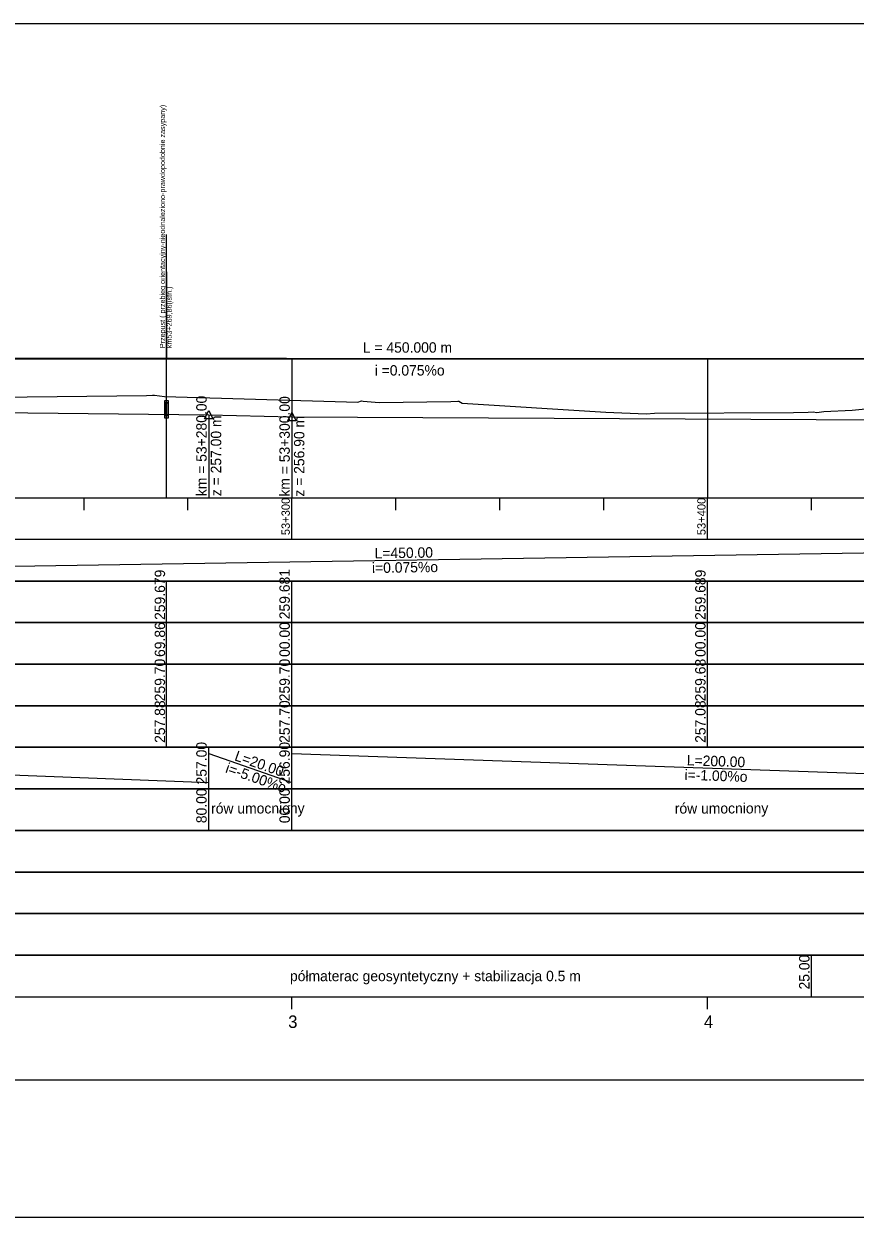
# Model space of a CAD drawing. Extents: x 6445630 to 6518227, y 5499240 to 5511716.
# Drawn here: x 6452466.7 to 6452666.7, y 5508418.3 to 5508705.3 of the extents above; entities that cross this region are included whole.
import ezdxf

# ---------------------------------------------------------------- set-up
doc = ezdxf.new("R2010")
doc.units = 0
for name, color, linetype in [('TOR_PROF-obiekty+opisy', 7, 'Continuous'), ('TOR_PROF-opisy pomocnicze', 7, 'Continuous'), ('TOR_PROF-rowy otwarte', 7, 'Continuous'), ('TOR_PROF-tabelka-geometria T1', 7, 'Continuous'), ('TOR_PROF-tabelka-kilometracja', 7, 'Continuous'), ('TOR_PROF-tabelka-odleglosci T1', 7, 'Continuous'), ('TOR_PROF-tabelka-pochylenia proj T1', 7, 'Continuous'), ('TOR_PROF-tabelka-rodzaj rowu T1', 7, 'Continuous'), ('TOR_PROF-tabelka-rowyT1', 7, 'Continuous'), ('TOR_PROF-tabelka-rurociagi T1', 7, 'Continuous'), ('TOR_PROF-tabelka-rzedne istn T1', 7, 'Continuous'), ('TOR_PROF-tabelka-rzedne proj T1', 7, 'Continuous'), ('TOR_PROF-tabelka-teren istniejacy T1', 7, 'Continuous'), ('TOR_PROF-tabelka-warstwa ochronna T1', 7, 'Continuous'), ('TOR_PROF-tor istniejacy T2', 7, 'Continuous'), ('TOR_PROF-tor projektowany', 7, 'Continuous'), ('TOR_PROF-uklad odniesienia', 7, 'Continuous'), ('TOR_PROF-warstwa ochronna', 7, 'Continuous'), ('TOR_RAMKI-dodatkowe3', 7, 'Continuous'), ('TOR_RAMKI-MASKA WYCIECIA', 7, 'Continuous')]:
    doc.layers.add(name, color=color, linetype=linetype)

msp = doc.modelspace()

# ---------------------------------------------------------------- linework, layer by layer
at = {"layer": 'TOR_PROF-obiekty+opisy'}
for p, q in [((6452501.07, 5508591.29), (6452501.07, 5508654.66)), ((6452501.07, 5508645.68), (6452501.07, 5508624.69)), ((6452501.07, 5508645.66), (6452501.07, 5508624.66)), ((6452501.07, 5508645.66), (6452501.07, 5508624.66)), ((6452501.07, 5508645.66), (6452501.07, 5508624.66)), ((6452501.07, 5508645.66), (6452501.07, 5508624.61)), ((6452501.07, 5508645.66), (6452501.07, 5508624.68))]:
    msp.add_line(p, q, dxfattribs=at)
for points in [[(6452501.53, 5508614.65), (6452500.61, 5508614.65), (6452500.61, 5508610.57), (6452501.53, 5508610.57)], [(6452501.45, 5508614.11), (6452500.7, 5508614.11), (6452500.7, 5508611.11), (6452501.45, 5508611.11)]]:
    msp.add_lwpolyline(points, close=True, dxfattribs=at)
for points in [[(6452501.53, 5508610.57), (6452501.53, 5508614.65), (6452500.61, 5508614.65), (6452500.61, 5508610.57), (6452501.53, 5508610.57)], [(6452501.45, 5508611.11), (6452500.7, 5508611.11), (6452500.7, 5508614.11), (6452501.45, 5508614.11), (6452501.45, 5508611.11)]]:
    msp.add_lwpolyline(points, dxfattribs=at)
at = {"layer": 'TOR_PROF-opisy pomocnicze'}
for p, q in [((6452511.21, 5508611.29), (6452511.21, 5508591.29)), ((6452531.21, 5508610.79), (6452531.21, 5508591.29))]:
    msp.add_line(p, q, dxfattribs=at)
for points in [[(6452511.21, 5508612.29), (6452512.21, 5508610.29), (6452510.21, 5508610.29)], [(6452531.21, 5508611.79), (6452532.21, 5508609.79), (6452530.21, 5508609.79)]]:
    msp.add_lwpolyline(points, close=True, dxfattribs=at)
at = {"layer": 'TOR_PROF-rowy otwarte'}
for p, q in [((6452331.21, 5508613.09), (6452511.21, 5508611.29)), ((6452511.21, 5508611.29), (6452531.21, 5508610.79)), ((6452531.21, 5508610.79), (6452731.21, 5508609.79))]:
    msp.add_line(p, q, dxfattribs=at)
at = {"layer": 'TOR_PROF-tabelka-geometria T1'}
for points in [[(6452331.21, 5508451.29), (6453331.21, 5508451.29), (6453331.21, 5508448.62), (6453416.22, 5508448.62), (6453416.22, 5508451.29), (6453496.22, 5508451.29), (6453496.22, 5508453.96), (6453581.21, 5508453.96), (6453581.21, 5508451.29), (6457347.56, 5508451.29), (6457347.56, 5508448.62), (6457429.11, 5508448.62), (6457429.11, 5508451.29), (6457509.11, 5508451.29), (6457509.11, 5508453.96), (6457590.67, 5508453.96), (6457590.67, 5508451.29), (6459780.93, 5508451.29)], [(6452331.21, 5508451.29), (6462731.21, 5508451.29)]]:
    msp.add_lwpolyline(points, dxfattribs=at)
at = {"layer": 'TOR_PROF-tabelka-kilometracja'}
for points in [[(6452531.21, 5508468.29), (6452531.21, 5508471.29)], [(6452631.21, 5508468.29), (6452631.21, 5508471.29)]]:
    msp.add_lwpolyline(points, dxfattribs=at)
at = {"layer": 'TOR_PROF-tabelka-odleglosci T1'}
msp.add_lwpolyline([(6452331.21, 5508551.29), (6462731.21, 5508551.29), (6462731.21, 5508561.29), (6452331.21, 5508561.29)], close=True, dxfattribs=at)
for points in [[(6452501.07, 5508551.29), (6452501.07, 5508561.29)], [(6452531.21, 5508551.29), (6452531.21, 5508561.29)], [(6452631.21, 5508551.29), (6452631.21, 5508561.29)]]:
    msp.add_lwpolyline(points, dxfattribs=at)
at = {"layer": 'TOR_PROF-tabelka-pochylenia proj T1'}
msp.add_lwpolyline([(6452331.21, 5508571.29), (6462731.21, 5508571.29), (6462731.21, 5508581.29), (6452331.21, 5508581.29)], close=True, dxfattribs=at)
msp.add_lwpolyline([(6452331.21, 5508572.79), (6452781.21, 5508579.79)], dxfattribs=at)
at = {"layer": 'TOR_PROF-tabelka-rodzaj rowu T1'}
for points in [[(6452331.21, 5508511.29), (6462731.21, 5508511.29), (6462731.21, 5508521.29), (6452331.21, 5508521.29)], [(6452331.21, 5508511.29), (6462731.21, 5508511.29), (6462731.21, 5508521.29), (6452331.21, 5508521.29)], [(6452331.21, 5508491.29), (6462731.21, 5508491.29), (6462731.21, 5508501.29), (6452331.21, 5508501.29)]]:
    msp.add_lwpolyline(points, close=True, dxfattribs=at)
for points in [[(6452511.21, 5508511.29), (6452511.21, 5508521.29)], [(6452531.21, 5508511.29), (6452531.21, 5508521.29)]]:
    msp.add_lwpolyline(points, dxfattribs=at)
at = {"layer": 'TOR_PROF-tabelka-rowyT1'}
msp.add_lwpolyline([(6452331.21, 5508521.29), (6462731.21, 5508521.29), (6462731.21, 5508531.29), (6452331.21, 5508531.29)], close=True, dxfattribs=at)
msp.add_lwpolyline([(6452331.21, 5508521.29), (6462731.21, 5508521.29), (6462731.21, 5508531.29), (6452331.21, 5508531.29)], close=True, dxfattribs=at)
msp.add_lwpolyline([(6452331.21, 5508521.29), (6462731.21, 5508521.29), (6462731.21, 5508531.29), (6452331.21, 5508531.29)], close=True, dxfattribs=at)
for points in [[(6452331.21, 5508529.79), (6452511.21, 5508522.79)], [(6452511.21, 5508521.29), (6452511.21, 5508531.29)], [(6452511.21, 5508529.79), (6452531.21, 5508522.79)], [(6452531.21, 5508521.29), (6452531.21, 5508531.29)], [(6452531.21, 5508529.79), (6452731.21, 5508522.79)]]:
    msp.add_lwpolyline(points, dxfattribs=at)
at = {"layer": 'TOR_PROF-tabelka-rurociagi T1'}
msp.add_lwpolyline([(6452331.21, 5508501.29), (6462731.21, 5508501.29), (6462731.21, 5508511.29), (6452331.21, 5508511.29)], close=True, dxfattribs=at)
at = {"layer": 'TOR_PROF-tabelka-rzedne istn T1'}
msp.add_lwpolyline([(6452331.21, 5508541.29), (6462731.21, 5508541.29), (6462731.21, 5508551.29), (6452331.21, 5508551.29)], close=True, dxfattribs=at)
for points in [[(6452501.07, 5508541.29), (6452501.07, 5508551.29)], [(6452531.21, 5508541.29), (6452531.21, 5508551.29)], [(6452631.21, 5508541.29), (6452631.21, 5508551.29)], [(6452501.07, 5508531.29), (6452501.07, 5508541.29)], [(6452531.21, 5508531.29), (6452531.21, 5508541.29)], [(6452531.21, 5508531.29), (6452531.21, 5508541.29)], [(6452531.21, 5508531.29), (6452531.21, 5508541.29)], [(6452531.21, 5508531.29), (6452531.21, 5508541.29)], [(6452631.21, 5508531.29), (6452631.21, 5508541.29)], [(6452631.21, 5508531.29), (6452631.21, 5508541.29)], [(6452631.21, 5508531.29), (6452631.21, 5508541.29)], [(6452631.21, 5508531.29), (6452631.21, 5508541.29)]]:
    msp.add_lwpolyline(points, dxfattribs=at)
at = {"layer": 'TOR_PROF-tabelka-rzedne proj T1'}
msp.add_lwpolyline([(6452331.21, 5508561.29), (6462731.21, 5508561.29), (6462731.21, 5508571.29), (6452331.21, 5508571.29)], close=True, dxfattribs=at)
for points in [[(6452501.07, 5508561.29), (6452501.07, 5508571.29)], [(6452531.21, 5508561.29), (6452531.21, 5508571.29)], [(6452631.21, 5508561.29), (6452631.21, 5508571.29)]]:
    msp.add_lwpolyline(points, dxfattribs=at)
at = {"layer": 'TOR_PROF-tabelka-teren istniejacy T1'}
msp.add_lwpolyline([(6452331.21, 5508531.29), (6462731.21, 5508531.29), (6462731.21, 5508541.29), (6452331.21, 5508541.29)], close=True, dxfattribs=at)
msp.add_lwpolyline([(6452331.21, 5508531.29), (6462731.21, 5508531.29), (6462731.21, 5508541.29), (6452331.21, 5508541.29)], close=True, dxfattribs=at)
msp.add_lwpolyline([(6452331.21, 5508531.29), (6462731.21, 5508531.29), (6462731.21, 5508541.29), (6452331.21, 5508541.29)], close=True, dxfattribs=at)
msp.add_lwpolyline([(6452331.21, 5508531.29), (6462731.21, 5508531.29), (6462731.21, 5508541.29), (6452331.21, 5508541.29)], close=True, dxfattribs=at)
at = {"layer": 'TOR_PROF-tabelka-warstwa ochronna T1'}
msp.add_lwpolyline([(6452331.21, 5508481.29), (6462731.21, 5508481.29), (6462731.21, 5508491.29), (6452331.21, 5508491.29)], close=True, dxfattribs=at)
at = {"layer": 'TOR_PROF-tor istniejacy T2'}
msp.add_lwpolyline([(6452681.99, 5508624.74), (6452629.4, 5508624.69), (6452580.69, 5508624.74), (6452529.95, 5508624.79), (6452479.93, 5508624.79), (6452430.67, 5508624.84), (6452382.35, 5508624.94), (6452331.21, 5508624.84)], dxfattribs=at)
at = {"layer": 'TOR_PROF-tor projektowany'}
msp.add_line((6452331.21, 5508624.62), (6452781.21, 5508624.79), dxfattribs=at)
msp.add_line((6452331.21, 5508624.62), (6452781.21, 5508624.79), dxfattribs=at)
for points in [[(6452531.21, 5508624.7), (6452531.21, 5508596.29), (6452531.21, 5508591.29), (6452531.21, 5508591.29)], [(6452531.21, 5508624.7), (6452531.21, 5508596.29), (6452531.21, 5508591.29), (6452531.21, 5508591.29)], [(6452631.21, 5508624.73), (6452631.21, 5508596.29), (6452631.21, 5508591.29), (6452631.21, 5508591.29)], [(6452631.21, 5508624.73), (6452631.21, 5508596.29), (6452631.21, 5508591.29), (6452631.21, 5508591.29)]]:
    msp.add_lwpolyline(points, dxfattribs=at)
at = {"layer": 'TOR_PROF-uklad odniesienia'}
for p, q in [((6452331.21, 5508591.29), (6462731.21, 5508591.29)), ((6452331.21, 5508591.29), (6462731.21, 5508591.29)), ((6452481.21, 5508588.29), (6452481.21, 5508591.29)), ((6452481.21, 5508588.29), (6452481.21, 5508591.29)), ((6452506.21, 5508588.29), (6452506.21, 5508591.29)), ((6452506.21, 5508588.29), (6452506.21, 5508591.29)), ((6452531.21, 5508581.29), (6452531.21, 5508591.29)), ((6452531.21, 5508581.29), (6452531.21, 5508591.29)), ((6452556.21, 5508588.29), (6452556.21, 5508591.29)), ((6452556.21, 5508588.29), (6452556.21, 5508591.29)), ((6452581.21, 5508588.29), (6452581.21, 5508591.29)), ((6452581.21, 5508588.29), (6452581.21, 5508591.29)), ((6452606.21, 5508588.29), (6452606.21, 5508591.29)), ((6452606.21, 5508588.29), (6452606.21, 5508591.29)), ((6452631.21, 5508581.29), (6452631.21, 5508591.29)), ((6452631.21, 5508581.29), (6452631.21, 5508591.29)), ((6452656.21, 5508588.29), (6452656.21, 5508591.29)), ((6452656.21, 5508588.29), (6452656.21, 5508591.29))]:
    msp.add_line(p, q, dxfattribs=at)
at = {"layer": 'TOR_PROF-warstwa ochronna'}
msp.add_lwpolyline([(6452331.21, 5508471.29), (6462731.21, 5508471.29), (6462731.21, 5508481.29), (6452331.21, 5508481.29)], close=True, dxfattribs=at)
msp.add_lwpolyline([(6452656.21, 5508471.29), (6452656.21, 5508481.29)], dxfattribs=at)
at = {"layer": 'TOR_RAMKI-dodatkowe3'}
for p, q in [((6452459.91, 5508615.46), (6452496.26, 5508615.93)), ((6452496.26, 5508615.93), (6452497.67, 5508615.99)), ((6452497.67, 5508615.99), (6452498.14, 5508616.01)), ((6452498.14, 5508616.01), (6452500.59, 5508615.69)), ((6452500.59, 5508615.69), (6452547.08, 5508614.33)), ((6452666, 5508612.38), (6452701.13, 5508615.95)), ((6452547.08, 5508614.33), (6452547.97, 5508614.59)), ((6452547.97, 5508614.59), (6452548.37, 5508614.54)), ((6452548.37, 5508614.54), (6452552.17, 5508614.2)), ((6452552.17, 5508614.2), (6452569.43, 5508614.44)), ((6452569.43, 5508614.44), (6452571.13, 5508614.58)), ((6452571.13, 5508614.58), (6452571.36, 5508614.54)), ((6452571.36, 5508614.54), (6452572.19, 5508614.08)), ((6452572.19, 5508614.08), (6452606.71, 5508611.91)), ((6452657.46, 5508611.81), (6452659.13, 5508612.07)), ((6452659.13, 5508612.07), (6452666, 5508612.38)), ((6452606.71, 5508611.91), (6452616.4, 5508611.48)), ((6452616.4, 5508611.48), (6452618.4, 5508611.63)), ((6452618.4, 5508611.63), (6452651.89, 5508611.8)), ((6452651.89, 5508611.8), (6452655.41, 5508611.93)), ((6452655.41, 5508611.93), (6452656.63, 5508611.97)), ((6452656.63, 5508611.97), (6452657.46, 5508611.81))]:
    msp.add_line(p, q, dxfattribs=at)
at = {"layer": 'TOR_RAMKI-MASKA WYCIECIA'}
msp.add_lwpolyline([(6452266.8, 5508418.29), (6454296.8, 5508418.29), (6454296.8, 5508705.29), (6452266.8, 5508705.29)], close=True, dxfattribs=at)

# ---------------------------------------------------------------- texts
at = {"layer": 'TOR_PROF-obiekty+opisy'}
for s, p in [('                Przepust ( przebieg orientacyjny-nieodnaleziono-prawdopodobnie zasypany)', (6452500.7, 5508619.62)), ('                km53+269,86(istn.)', (6452502.32, 5508619.62))]:
    msp.add_text(s, height=1.25, rotation=90, dxfattribs=at).set_placement(p)
at = {"layer": 'TOR_PROF-opisy pomocnicze'}
for s, rotation, p in [('L = 450.000 m', 0.0215, (6452548.27, 5508626.2)), ('L = 450.000 m', 0.0215, (6452548.27, 5508626.2)), ('  i =0.075%o', 0.0215, (6452549.27, 5508620.7)), ('  i =0.075%o', 0.0215, (6452549.27, 5508620.7)), ('km = 53+280.00', 90, (6452510.71, 5508591.69)), ('km = 53+300.00', 90, (6452530.71, 5508591.58)), ('z = 257.00 m', 90, (6452514.21, 5508591.69)), ('z = 256.90 m', 90, (6452534.21, 5508591.58))]:
    msp.add_text(s, height=2.5, rotation=rotation, dxfattribs=at).set_placement(p)
at = {"layer": 'TOR_PROF-tabelka-kilometracja'}
for s, p in [('3', (6452530.32, 5508463.79)), ('4', (6452630.32, 5508463.79))]:
    msp.add_text(s, height=3, dxfattribs=at).set_placement(p)
at = {"layer": 'TOR_PROF-tabelka-odleglosci T1'}
for s, p in [('69.86', (6452500.71, 5508553.02)), ('00.00', (6452530.71, 5508553.03)), ('00.00', (6452630.71, 5508553.03))]:
    msp.add_text(s, height=2.5, rotation=90, dxfattribs=at).set_placement(p)
at = {"layer": 'TOR_PROF-tabelka-pochylenia proj T1'}
for s, p in [('L=450.00', (6452551.13, 5508576.71)), ('i=0.075%o', (6452550.49, 5508573.2))]:
    msp.add_text(s, height=2.5, rotation=0.8912, dxfattribs=at).set_placement(p)
at = {"layer": 'TOR_PROF-tabelka-rodzaj rowu T1'}
for s, p in [('80.00', (6452510.71, 5508513.04)), ('00.00', (6452530.71, 5508513.04))]:
    msp.add_text(s, height=2.5, rotation=90, dxfattribs=at).set_placement(p)
at = {"layer": 'TOR_PROF-tabelka-rowyT1'}
for s, rotation, p in [('257.00', 90, (6452510.71, 5508522.36)), ('256.90', 90, (6452530.71, 5508522.36)), ('L=20.00', 340.71, (6452517.23, 5508528.21)), ('L=200.00', 357.9955, (6452626.16, 5508526.97)), ('i=-5.00%o', 340.71, (6452515.03, 5508525.28)), ('i=-1.00%o', 357.9955, (6452625.61, 5508523.48)), ('rów umocniony', 0.087, (6452511.78, 5508515.35)), ('rów umocniony', 0.087, (6452623.31, 5508515.35))]:
    msp.add_text(s, height=2.5, rotation=rotation, dxfattribs=at).set_placement(p)
at = {"layer": 'TOR_PROF-tabelka-rzedne istn T1'}
for s, p in [('259.70', (6452500.71, 5508542.36)), ('259.70', (6452530.71, 5508542.36)), ('259.68', (6452630.71, 5508542.35)), ('257.88', (6452500.71, 5508532.35)), ('257.70', (6452530.71, 5508532.36)), ('257.08', (6452630.71, 5508532.35))]:
    msp.add_text(s, height=2.5, rotation=90, dxfattribs=at).set_placement(p)
at = {"layer": 'TOR_PROF-tabelka-rzedne proj T1'}
for s, p in [('259.679', (6452500.71, 5508561.93)), ('259.681', (6452530.71, 5508562.09)), ('259.689', (6452630.71, 5508561.93))]:
    msp.add_text(s, height=2.5, rotation=90, dxfattribs=at).set_placement(p)
at = {"layer": 'TOR_PROF-uklad odniesienia'}
for s, p in [('53+300', (6452530.71, 5508582.31)), ('53+300', (6452530.71, 5508582.31)), ('53+400', (6452630.71, 5508582.31)), ('53+400', (6452630.71, 5508582.31))]:
    msp.add_text(s, height=2, rotation=90, dxfattribs=at).set_placement(p)
at = {"layer": 'TOR_PROF-warstwa ochronna'}
for s, rotation, p in [('25.00', 90, (6452655.71, 5508473.04)), ('półmaterac geosyntetyczny + stabilizacja 0.5 m', 360, (6452530.75, 5508475.04))]:
    msp.add_text(s, height=2.5, rotation=rotation, dxfattribs=at).set_placement(p)

doc.saveas('drawing.dxf')
